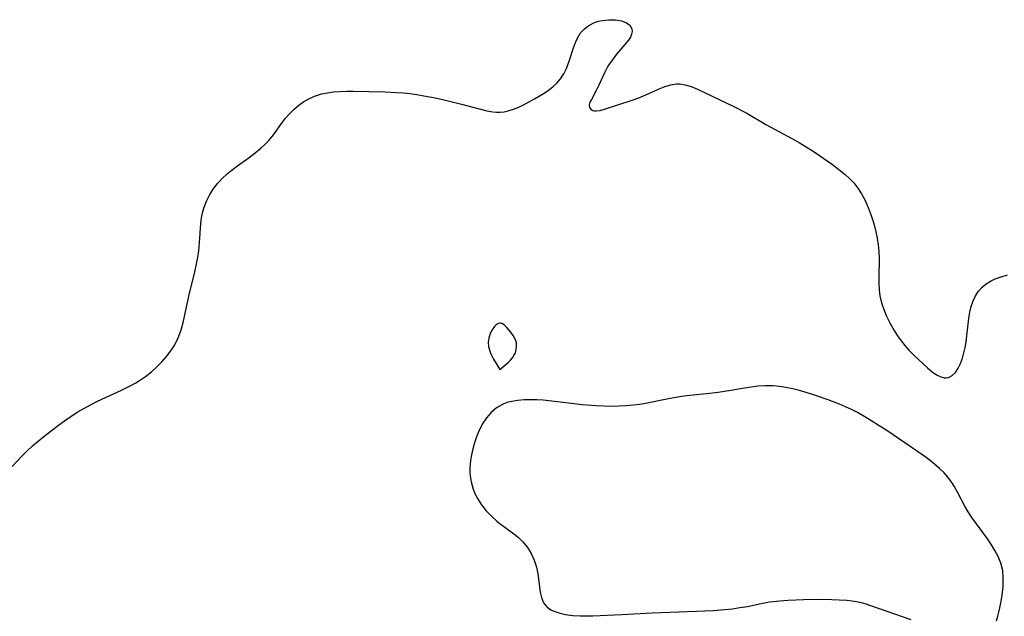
# Model space of a CAD drawing. Header units: metres. Extents: x 1073367 to 1082519, y 1569854 to 1574957.
# Tile 572 of 656: x 1078201 to 1078421, y 1573792 to 1573925. Entities that reach past the tile are written whole.
import ezdxf

# ---------------------------------------------------------------- set-up
doc = ezdxf.new("R2010")
doc.units = ezdxf.units.M
doc.layers.add('CGG_CurvaNivelLidar_v1', color=253, linetype='Continuous', lineweight=30)

msp = doc.modelspace()

# ---------------------------------------------------------------- linework, layer by layer
at = {"layer": 'CGG_CurvaNivelLidar_v1'}
for p, q in [((1078330.5157, 1573924.8082, 71), (1078331.3907, 1573925.0071, 71)), ((1078331.3907, 1573925.0071, 71), (1078332.8753, 1573925.1705, 71)), ((1078332.8753, 1573925.1705, 71), (1078334.3168, 1573925.1387, 71)), ((1078334.3168, 1573925.1387, 71), (1078335.6412, 1573924.9199, 71)), ((1078335.6412, 1573924.9199, 71), (1078336.2652, 1573924.7263, 71)), ((1078326.5392, 1573922.2094, 71), (1078327.3951, 1573923.1398, 71)), ((1078327.3951, 1573923.1398, 71), (1078328.4016, 1573923.8966, 71)), ((1078328.4016, 1573923.8966, 71), (1078329.6639, 1573924.5259, 71)), ((1078329.6639, 1573924.5259, 71), (1078330.5157, 1573924.8082, 71)), ((1078336.2652, 1573924.7263, 71), (1078336.8191, 1573924.473, 71)), ((1078336.8191, 1573924.473, 71), (1078337.5112, 1573923.945, 71)), ((1078337.5112, 1573923.945, 71), (1078337.9733, 1573923.1535, 71)), ((1078337.9733, 1573923.1535, 71), (1078338.0494, 1573922.5539, 71)), ((1078325.3844, 1573920.1007, 71), (1078325.9018, 1573921.2077, 71)), ((1078325.9018, 1573921.2077, 71), (1078326.5392, 1573922.2094, 71)), ((1078337.21, 1573920.6183, 71), (1078336.4174, 1573919.641, 71)), ((1078337.6483, 1573921.2789, 71), (1078337.21, 1573920.6183, 71)), ((1078337.9404, 1573921.9264, 71), (1078337.6483, 1573921.2789, 71)), ((1078338.0494, 1573922.5539, 71), (1078337.9404, 1573921.9264, 71)), ((1078323.9929, 1573915.9023, 71), (1078324.9511, 1573918.9218, 71)), ((1078324.9511, 1573918.9218, 71), (1078325.3844, 1573920.1007, 71)), ((1078336.4174, 1573919.641, 71), (1078334.555, 1573917.4768, 71)), ((1078333.5637, 1573916.1584, 71), (1078332.6548, 1573914.763, 71)), ((1078334.555, 1573917.4768, 71), (1078333.5637, 1573916.1584, 71)), ((1078322.7717, 1573913.0789, 71), (1078323.3627, 1573914.2641, 71)), ((1078323.3627, 1573914.2641, 71), (1078323.9929, 1573915.9023, 71)), ((1078332.6548, 1573914.763, 71), (1078331.8657, 1573913.3276, 71)), ((1078321.2459, 1573910.9845, 71), (1078322.0697, 1573911.9765, 71)), ((1078322.0697, 1573911.9765, 71), (1078322.7717, 1573913.0789, 71)), ((1078331.8657, 1573913.3276, 71), (1078330.6331, 1573910.5725, 71)), ((1078319.4113, 1573909.4643, 71), (1078320.3724, 1573910.1834, 71)), ((1078320.3724, 1573910.1834, 71), (1078321.2459, 1573910.9845, 71)), ((1078330.6331, 1573910.5725, 71), (1078330.0502, 1573909.3973, 71)), ((1078341.0843, 1573908.3757, 71), (1078343.9573, 1573909.665, 71)), ((1078343.9573, 1573909.665, 71), (1078345.3164, 1573910.2256, 71)), ((1078345.3164, 1573910.2256, 71), (1078346.6532, 1573910.6514, 71)), ((1078346.6532, 1573910.6514, 71), (1078347.9738, 1573910.8655, 71)), ((1078347.9738, 1573910.8655, 71), (1078348.3714, 1573910.8754, 71)), ((1078348.3714, 1573910.8754, 71), (1078348.5807, 1573910.8691, 71)), ((1078348.5807, 1573910.8691, 71), (1078349.9072, 1573910.6678, 71)), ((1078349.9072, 1573910.6678, 71), (1078351.2485, 1573910.2476, 71)), ((1078351.2485, 1573910.2476, 71), (1078352.6148, 1573909.6815, 71)), ((1078352.6148, 1573909.6815, 71), (1078354.018, 1573909.0331, 71)), ((1078264.7534, 1573906.9127, 71), (1078266.0186, 1573907.6119, 71)), ((1078266.0186, 1573907.6119, 71), (1078267.3587, 1573908.1744, 71)), ((1078267.3587, 1573908.1744, 71), (1078268.7604, 1573908.6002, 71)), ((1078268.7604, 1573908.6002, 71), (1078270.0795, 1573908.8692, 71)), ((1078270.0795, 1573908.8692, 71), (1078271.4313, 1573909.0475, 71)), ((1078271.4313, 1573909.0475, 71), (1078272.8076, 1573909.1593, 71)), ((1078272.8076, 1573909.1593, 71), (1078274.4642, 1573909.2262, 71)), ((1078274.4642, 1573909.2262, 71), (1078275.79, 1573909.227, 71)), ((1078275.79, 1573909.227, 71), (1078282.944, 1573909.052, 71)), ((1078282.944, 1573909.052, 71), (1078285.3985, 1573908.9396, 71)), ((1078285.3985, 1573908.9396, 71), (1078286.9236, 1573908.8324, 71)), ((1078286.9236, 1573908.8324, 71), (1078288.4452, 1573908.6807, 71)), ((1078288.4452, 1573908.6807, 71), (1078290.0137, 1573908.466, 71)), ((1078290.0137, 1573908.466, 71), (1078291.5759, 1573908.202, 71)), ((1078291.5759, 1573908.202, 71), (1078294.0747, 1573907.7064, 71)), ((1078294.0747, 1573907.7064, 71), (1078297.0117, 1573907.0449, 71)), ((1078313.9531, 1573906.26, 71), (1078316.2449, 1573907.5042, 71)), ((1078316.2449, 1573907.5042, 71), (1078318.3886, 1573908.7916, 71)), ((1078318.3886, 1573908.7916, 71), (1078319.4113, 1573909.4643, 71)), ((1078328.9576, 1573907.3907, 71), (1078328.6349, 1573906.7294, 71)), ((1078330.0502, 1573909.3973, 71), (1078328.9576, 1573907.3907, 71)), ((1078338.0596, 1573907.1855, 71), (1078339.5758, 1573907.7461, 71)), ((1078339.5758, 1573907.7461, 71), (1078341.0843, 1573908.3757, 71)), ((1078354.018, 1573909.0331, 71), (1078360.766, 1573905.82, 71)), ((1078261.6205, 1573904.2488, 71), (1078262.5904, 1573905.2275, 71)), ((1078262.5904, 1573905.2275, 71), (1078263.6337, 1573906.1223, 71)), ((1078263.6337, 1573906.1223, 71), (1078264.7534, 1573906.9127, 71)), ((1078297.0117, 1573907.0449, 71), (1078299.947, 1573906.3296, 71)), ((1078299.947, 1573906.3296, 71), (1078304.2379, 1573905.1704, 71)), ((1078304.2379, 1573905.1704, 71), (1078305.6057, 1573904.84, 71)), ((1078310.3523, 1573904.8012, 71), (1078311.5561, 1573905.1881, 71)), ((1078311.5561, 1573905.1881, 71), (1078312.7566, 1573905.6845, 71)), ((1078312.7566, 1573905.6845, 71), (1078313.9531, 1573906.26, 71)), ((1078328.6349, 1573906.7294, 71), (1078328.4763, 1573906.1485, 71)), ((1078328.4763, 1573906.1485, 71), (1078328.5584, 1573905.5831, 71)), ((1078328.5584, 1573905.5831, 71), (1078328.8976, 1573905.1363, 71)), ((1078328.8976, 1573905.1363, 71), (1078329.2858, 1573904.9251, 71)), ((1078330.9131, 1573904.9249, 71), (1078332.1012, 1573905.2506, 71)), ((1078332.1012, 1573905.2506, 71), (1078334.8277, 1573906.1895, 71)), ((1078334.8277, 1573906.1895, 71), (1078338.0596, 1573907.1855, 71)), ((1078360.766, 1573905.82, 71), (1078363.6539, 1573904.2822, 71)), ((1078260.0298, 1573902.2887, 71), (1078260.7239, 1573903.2019, 71)), ((1078260.7239, 1573903.2019, 71), (1078261.6205, 1573904.2488, 71)), ((1078305.6057, 1573904.84, 71), (1078306.9411, 1573904.6025, 71)), ((1078306.9411, 1573904.6025, 71), (1078307.7503, 1573904.5226, 71)), ((1078307.7503, 1573904.5226, 71), (1078308.6093, 1573904.5153, 71)), ((1078308.6093, 1573904.5153, 71), (1078309.4603, 1573904.6073, 71)), ((1078309.4603, 1573904.6073, 71), (1078310.3523, 1573904.8012, 71)), ((1078329.2858, 1573904.9251, 71), (1078329.628, 1573904.8426, 71)), ((1078329.628, 1573904.8426, 71), (1078329.9826, 1573904.8195, 71)), ((1078329.9826, 1573904.8195, 71), (1078330.9131, 1573904.9249, 71)), ((1078363.6539, 1573904.2822, 71), (1078367.9107, 1573901.7996, 71)), ((1078258.0243, 1573899.5059, 71), (1078260.0298, 1573902.2887, 71)), ((1078367.9107, 1573901.7996, 71), (1078373.7062, 1573898.6573, 71)), ((1078256.9365, 1573898.1985, 71), (1078258.0243, 1573899.5059, 71)), ((1078373.7062, 1573898.6573, 71), (1078375.3222, 1573897.7403, 71)), ((1078253.8957, 1573895.4463, 71), (1078255.1784, 1573896.5235, 71)), ((1078255.1784, 1573896.5235, 71), (1078256.0842, 1573897.3407, 71)), ((1078256.0842, 1573897.3407, 71), (1078256.9365, 1573898.1985, 71)), ((1078375.3222, 1573897.7403, 71), (1078376.9071, 1573896.7945, 71)), ((1078376.9071, 1573896.7945, 71), (1078378.4572, 1573895.8281, 71)), ((1078249.4281, 1573892.1989, 71), (1078252.5569, 1573894.4138, 71)), ((1078252.5569, 1573894.4138, 71), (1078253.8957, 1573895.4463, 71)), ((1078378.4572, 1573895.8281, 71), (1078379.8882, 1573894.8866, 71)), ((1078379.8882, 1573894.8866, 71), (1078382.7439, 1573892.8225, 71)), ((1078248.7582, 1573891.6856, 71), (1078249.4281, 1573892.1989, 71)), ((1078382.7439, 1573892.8225, 71), (1078384.185, 1573891.7376, 71)), ((1078245.6105, 1573888.7139, 71), (1078246.5938, 1573889.7652, 71)), ((1078246.5938, 1573889.7652, 71), (1078247.6472, 1573890.7558, 71)), ((1078247.6472, 1573890.7558, 71), (1078248.7582, 1573891.6856, 71)), ((1078384.185, 1573891.7376, 71), (1078385.5768, 1573890.6111, 71)), ((1078385.5768, 1573890.6111, 71), (1078386.5818, 1573889.7056, 71)), ((1078243.7887, 1573886.1939, 71), (1078244.7141, 1573887.599, 71)), ((1078244.7141, 1573887.599, 71), (1078245.6105, 1573888.7139, 71)), ((1078386.5818, 1573889.7056, 71), (1078387.5126, 1573888.7354, 71)), ((1078387.5126, 1573888.7354, 71), (1078388.4284, 1573887.5702, 71)), ((1078388.4284, 1573887.5702, 71), (1078389.2414, 1573886.3156, 71)), ((1078243.0238, 1573884.705, 71), (1078243.7887, 1573886.1939, 71)), ((1078389.2414, 1573886.3156, 71), (1078389.967, 1573884.9899, 71)), ((1078242.16, 1573882.0506, 71), (1078242.4397, 1573883.1403, 71)), ((1078242.4397, 1573883.1403, 71), (1078243.0238, 1573884.705, 71)), ((1078389.967, 1573884.9899, 71), (1078390.7491, 1573883.2907, 71)), ((1078390.7491, 1573883.2907, 71), (1078391.4235, 1573881.5099, 71)), ((1078241.815, 1573879.688, 71), (1078241.9604, 1573880.9352, 71)), ((1078241.9604, 1573880.9352, 71), (1078242.16, 1573882.0506, 71)), ((1078391.4235, 1573881.5099, 71), (1078391.993, 1573879.6787, 71)), ((1078241.5053, 1573875.3832, 71), (1078241.815, 1573879.688, 71)), ((1078391.993, 1573879.6787, 71), (1078392.4498, 1573877.8586, 71)), ((1078392.4498, 1573877.8586, 71), (1078392.7372, 1573876.4024, 71)), ((1078241.3209, 1573873.6152, 71), (1078241.5053, 1573875.3832, 71)), ((1078392.7372, 1573876.4024, 71), (1078392.9536, 1573874.9344, 71)), ((1078392.9536, 1573874.9344, 71), (1078393.0907, 1573873.4581, 71)), ((1078240.8403, 1573870.6569, 71), (1078241.1073, 1573872.1342, 71)), ((1078241.1073, 1573872.1342, 71), (1078241.3209, 1573873.6152, 71)), ((1078393.0907, 1573873.4581, 71), (1078393.1452, 1573871.9373, 71)), ((1078240.4592, 1573868.893, 71), (1078240.8403, 1573870.6569, 71)), ((1078393.1452, 1573871.9373, 71), (1078393.0952, 1573867.695, 71)), ((1078239.1353, 1573863.4365, 71), (1078240.4592, 1573868.893, 71)), ((1078419.052, 1573867.3305, 71), (1078420.4122, 1573867.8208, 71)), ((1078420.4122, 1573867.8208, 71), (1078421.8329, 1573868.2164, 71)), ((1078393.0952, 1573867.695, 71), (1078393.1078, 1573866.2921, 71)), ((1078393.1078, 1573866.2921, 71), (1078393.1842, 1573864.9018, 71)), ((1078416.1614, 1573865.4843, 71), (1078417.034, 1573866.2105, 71)), ((1078417.034, 1573866.2105, 71), (1078418.0038, 1573866.8234, 71)), ((1078418.0038, 1573866.8234, 71), (1078419.052, 1573867.3305, 71)), ((1078237.9215, 1573857.8622, 71), (1078239.1353, 1573863.4365, 71)), ((1078393.1842, 1573864.9018, 71), (1078393.3572, 1573863.5292, 71)), ((1078393.3572, 1573863.5292, 71), (1078393.7055, 1573861.9827, 71)), ((1078414.1487, 1573862.4285, 71), (1078414.6862, 1573863.5543, 71)), ((1078414.6862, 1573863.5543, 71), (1078415.3576, 1573864.5789, 71)), ((1078415.3576, 1573864.5789, 71), (1078416.1614, 1573865.4843, 71)), ((1078393.7055, 1573861.9827, 71), (1078394.1969, 1573860.4653, 71)), ((1078413.433, 1573859.8858, 71), (1078413.7368, 1573861.1913, 71)), ((1078413.7368, 1573861.1913, 71), (1078414.1487, 1573862.4285, 71)), ((1078394.1969, 1573860.4653, 71), (1078394.8072, 1573858.9774, 71)), ((1078394.8072, 1573858.9774, 71), (1078395.5978, 1573857.3733, 71)), ((1078413.203, 1573858.5316, 71), (1078413.433, 1573859.8858, 71)), ((1078237.4642, 1573856.1754, 71), (1078237.9215, 1573857.8622, 71)), ((1078307.6388, 1573857.0002, 71.5), (1078307.3601, 1573856.7024, 71.5)), ((1078307.9269, 1573857.2418, 71.5), (1078307.6388, 1573857.0002, 71.5)), ((1078308.2227, 1573857.4091, 71.5), (1078307.9269, 1573857.2418, 71.5)), ((1078308.5254, 1573857.4783, 71.5), (1078308.2227, 1573857.4091, 71.5)), ((1078308.8314, 1573857.4312, 71.5), (1078308.5254, 1573857.4783, 71.5)), ((1078309.1418, 1573857.2886, 71.5), (1078308.8314, 1573857.4312, 71.5)), ((1078309.4548, 1573857.0749, 71.5), (1078309.1418, 1573857.2886, 71.5)), ((1078310.0818, 1573856.5037, 71.5), (1078309.4548, 1573857.0749, 71.5)), ((1078395.5978, 1573857.3733, 71), (1078396.4947, 1573855.8153, 71)), ((1078412.5563, 1573853.2876, 71), (1078413.203, 1573858.5316, 71)), ((1078236.8978, 1573854.5469, 71), (1078237.4642, 1573856.1754, 71)), ((1078306.2111, 1573854.6371, 71.5), (1078306.0693, 1573854.1376, 71.5)), ((1078306.3942, 1573855.1221, 71.5), (1078306.2111, 1573854.6371, 71.5)), ((1078306.8427, 1573855.988, 71.5), (1078306.3942, 1573855.1221, 71.5)), ((1078307.3601, 1573856.7024, 71.5), (1078306.8427, 1573855.988, 71.5)), ((1078310.9888, 1573855.4564, 71.5), (1078310.0818, 1573856.5037, 71.5)), ((1078311.529, 1573854.7015, 71.5), (1078310.9888, 1573855.4564, 71.5)), ((1078311.9643, 1573853.9071, 71.5), (1078311.529, 1573854.7015, 71.5)), ((1078396.4947, 1573855.8153, 71), (1078397.2585, 1573854.6436, 71)), ((1078397.2585, 1573854.6436, 71), (1078398.0795, 1573853.5144, 71)), ((1078235.1147, 1573851.2971, 71), (1078235.9572, 1573852.6181, 71)), ((1078235.9572, 1573852.6181, 71), (1078236.6689, 1573854.0058, 71)), ((1078236.6689, 1573854.0058, 71), (1078236.8978, 1573854.5469, 71)), ((1078305.9785, 1573853.6276, 71.5), (1078305.9491, 1573853.1644, 71.5)), ((1078305.9491, 1573853.1644, 71.5), (1078306.0162, 1573852.2308, 71.5)), ((1078306.0693, 1573854.1376, 71.5), (1078305.9785, 1573853.6276, 71.5)), ((1078312.1153, 1573853.4923, 71.5), (1078311.9643, 1573853.9071, 71.5)), ((1078312.2091, 1573853.0411, 71.5), (1078312.1153, 1573853.4923, 71.5)), ((1078312.2443, 1573852.5789, 71.5), (1078312.2091, 1573853.0411, 71.5)), ((1078312.2311, 1573852.1112, 71.5), (1078312.2443, 1573852.5789, 71.5)), ((1078398.0795, 1573853.5144, 71), (1078398.9266, 1573852.4705, 71)), ((1078398.9266, 1573852.4705, 71), (1078399.9034, 1573851.3793, 71)), ((1078412.3389, 1573852.0318, 71), (1078412.5563, 1573853.2876, 71)), ((1078234.1645, 1573850.0374, 71), (1078235.1147, 1573851.2971, 71)), ((1078306.0162, 1573852.2308, 71.5), (1078306.1087, 1573851.7572, 71.5)), ((1078306.1087, 1573851.7572, 71.5), (1078306.2675, 1573851.233, 71.5)), ((1078306.2675, 1573851.233, 71.5), (1078306.5113, 1573850.625, 71.5)), ((1078306.5113, 1573850.625, 71.5), (1078307.1383, 1573849.3784, 71.5)), ((1078311.3143, 1573849.7105, 71.5), (1078311.6699, 1573850.2165, 71.5)), ((1078311.6699, 1573850.2165, 71.5), (1078311.9253, 1573850.7134, 71.5)), ((1078311.9253, 1573850.7134, 71.5), (1078312.0791, 1573851.1804, 71.5)), ((1078312.0791, 1573851.1804, 71.5), (1078312.1753, 1573851.6433, 71.5)), ((1078312.1753, 1573851.6433, 71.5), (1078312.2311, 1573852.1112, 71.5)), ((1078399.9034, 1573851.3793, 71), (1078400.9092, 1573850.3402, 71)), ((1078400.9092, 1573850.3402, 71), (1078401.9241, 1573849.3511, 71)), ((1078411.7459, 1573849.6587, 71), (1078412.0698, 1573850.8165, 71)), ((1078412.0698, 1573850.8165, 71), (1078412.3389, 1573852.0318, 71)), ((1078231.9772, 1573847.6762, 71), (1078233.1232, 1573848.8377, 71)), ((1078233.1232, 1573848.8377, 71), (1078234.1645, 1573850.0374, 71)), ((1078307.1383, 1573849.3784, 71.5), (1078308.5, 1573847.1279, 71.5)), ((1078309.4902, 1573847.9159, 71.5), (1078310.4199, 1573848.7415, 71.5)), ((1078310.4199, 1573848.7415, 71.5), (1078310.887, 1573849.2146, 71.5)), ((1078310.887, 1573849.2146, 71.5), (1078311.3143, 1573849.7105, 71.5)), ((1078401.9241, 1573849.3511, 71), (1078403.9535, 1573847.4798, 71)), ((1078410.8265, 1573847.4183, 71), (1078411.3227, 1573848.4774, 71)), ((1078411.3227, 1573848.4774, 71), (1078411.7459, 1573849.6587, 71)), ((1078229.4682, 1573845.5643, 71), (1078230.7573, 1573846.5827, 71)), ((1078230.7573, 1573846.5827, 71), (1078231.9772, 1573847.6762, 71)), ((1078308.5, 1573847.1279, 71.5), (1078309.4902, 1573847.9159, 71.5)), ((1078403.9535, 1573847.4798, 71), (1078404.968, 1573846.6246, 71)), ((1078404.968, 1573846.6246, 71), (1078405.9612, 1573845.9214, 71)), ((1078405.9612, 1573845.9214, 71), (1078406.9399, 1573845.4347, 71)), ((1078409.4994, 1573845.7538, 71), (1078410.2142, 1573846.4691, 71)), ((1078410.2142, 1573846.4691, 71), (1078410.8265, 1573847.4183, 71)), ((1078225.7088, 1573843.2841, 71), (1078227.2567, 1573844.1183, 71)), ((1078227.2567, 1573844.1183, 71), (1078228.1096, 1573844.6332, 71)), ((1078228.1096, 1573844.6332, 71), (1078229.4682, 1573845.5643, 71)), ((1078406.9399, 1573845.4347, 71), (1078407.67, 1573845.255, 71)), ((1078407.67, 1573845.255, 71), (1078408.1363, 1573845.2396, 71)), ((1078408.1363, 1573845.2396, 71), (1078408.6451, 1573845.3253, 71)), ((1078408.6451, 1573845.3253, 71), (1078409.4994, 1573845.7538, 71)), ((1078218.7324, 1573840.018, 71), (1078224.1135, 1573842.5102, 71)), ((1078224.1135, 1573842.5102, 71), (1078225.7088, 1573843.2841, 71)), ((1078351.675, 1573841.4092, 71.5), (1078350.2084, 1573841.2501, 71.5)), ((1078354.6109, 1573841.6748, 71.5), (1078351.675, 1573841.4092, 71.5)), ((1078357.2429, 1573841.9608, 71.5), (1078354.6109, 1573841.6748, 71.5)), ((1078360.099, 1573842.4076, 71.5), (1078357.2429, 1573841.9608, 71.5)), ((1078363.0992, 1573842.9504, 71.5), (1078360.099, 1573842.4076, 71.5)), ((1078364.5957, 1573843.1902, 71.5), (1078363.0992, 1573842.9504, 71.5)), ((1078366.111, 1573843.3761, 71.5), (1078364.5957, 1573843.1902, 71.5)), ((1078367.627, 1573843.4783, 71.5), (1078366.111, 1573843.3761, 71.5)), ((1078368.5415, 1573843.4878, 71.5), (1078367.627, 1573843.4783, 71.5)), ((1078369.435, 1573843.4545, 71.5), (1078368.5415, 1573843.4878, 71.5)), ((1078370.9093, 1573843.3139, 71.5), (1078369.435, 1573843.4545, 71.5)), ((1078372.38, 1573843.0831, 71.5), (1078370.9093, 1573843.3139, 71.5)), ((1078373.897, 1573842.7672, 71.5), (1078372.38, 1573843.0831, 71.5)), ((1078375.4103, 1573842.3899, 71.5), (1078373.897, 1573842.7672, 71.5)), ((1078376.9202, 1573841.9653, 71.5), (1078375.4103, 1573842.3899, 71.5)), ((1078378.5433, 1573841.466, 71.5), (1078376.9202, 1573841.9653, 71.5)), ((1078381.808, 1573840.3349, 71.5), (1078378.5433, 1573841.466, 71.5)), ((1078215.6948, 1573838.4404, 71), (1078217.2016, 1573839.2497, 71)), ((1078217.2016, 1573839.2497, 71), (1078218.7324, 1573840.018, 71)), ((1078309.0814, 1573839.3078, 71.5), (1078307.7505, 1573838.5182, 71.5)), ((1078310.1164, 1573839.7137, 71.5), (1078309.0814, 1573839.3078, 71.5)), ((1078311.2114, 1573840.0037, 71.5), (1078310.1164, 1573839.7137, 71.5)), ((1078312.5587, 1573840.2236, 71.5), (1078311.2114, 1573840.0037, 71.5)), ((1078313.9563, 1573840.3375, 71.5), (1078312.5587, 1573840.2236, 71.5)), ((1078315.3912, 1573840.3659, 71.5), (1078313.9563, 1573840.3375, 71.5)), ((1078316.7959, 1573840.3274, 71.5), (1078315.3912, 1573840.3659, 71.5)), ((1078318.2182, 1573840.2359, 71.5), (1078316.7959, 1573840.3274, 71.5)), ((1078320.1384, 1573840.0481, 71.5), (1078318.2182, 1573840.2359, 71.5)), ((1078326.8836, 1573839.2238, 71.5), (1078320.1384, 1573840.0481, 71.5)), ((1078330.0044, 1573838.9745, 71.5), (1078326.8836, 1573839.2238, 71.5)), ((1078339.6623, 1573839.3228, 71.5), (1078338.3187, 1573839.138, 71.5)), ((1078340.9994, 1573839.5497, 71.5), (1078339.6623, 1573839.3228, 71.5)), ((1078345.7675, 1573840.5093, 71.5), (1078340.9994, 1573839.5497, 71.5)), ((1078348.5899, 1573841.0247, 71.5), (1078345.7675, 1573840.5093, 71.5)), ((1078350.2084, 1573841.2501, 71.5), (1078348.5899, 1573841.0247, 71.5)), ((1078384.3278, 1573839.344, 71.5), (1078381.808, 1573840.3349, 71.5)), ((1078385.6716, 1573838.7626, 71.5), (1078384.3278, 1573839.344, 71.5)), ((1078212.7849, 1573836.6485, 71), (1078214.2218, 1573837.5775, 71)), ((1078214.2218, 1573837.5775, 71), (1078215.6948, 1573838.4404, 71)), ((1078306.5605, 1573837.5048, 71.5), (1078305.5166, 1573836.3049, 71.5)), ((1078307.7505, 1573838.5182, 71.5), (1078306.5605, 1573837.5048, 71.5)), ((1078331.6555, 1573838.9034, 71.5), (1078330.0044, 1573838.9745, 71.5)), ((1078333.4443, 1573838.8764, 71.5), (1078331.6555, 1573838.9034, 71.5)), ((1078335.0773, 1573838.9028, 71.5), (1078333.4443, 1573838.8764, 71.5)), ((1078336.7029, 1573838.9864, 71.5), (1078335.0773, 1573838.9028, 71.5)), ((1078338.3187, 1573839.138, 71.5), (1078336.7029, 1573838.9864, 71.5)), ((1078386.9981, 1573838.1447, 71.5), (1078385.6716, 1573838.7626, 71.5)), ((1078388.3035, 1573837.4854, 71.5), (1078386.9981, 1573838.1447, 71.5)), ((1078389.6375, 1573836.7518, 71.5), (1078388.3035, 1573837.4854, 71.5)), ((1078210.0022, 1573834.6576, 71), (1078211.3816, 1573835.6695, 71)), ((1078211.3816, 1573835.6695, 71), (1078212.7849, 1573836.6485, 71)), ((1078304.5896, 1573834.8824, 71.5), (1078303.8159, 1573833.33, 71.5)), ((1078305.5166, 1573836.3049, 71.5), (1078304.5896, 1573834.8824, 71.5)), ((1078390.951, 1573835.9808, 71.5), (1078389.6375, 1573836.7518, 71.5)), ((1078393.5711, 1573834.3387, 71.5), (1078390.951, 1573835.9808, 71.5)), ((1078206.7453, 1573832.1665, 71), (1078210.0022, 1573834.6576, 71)), ((1078303.8159, 1573833.33, 71.5), (1078303.3067, 1573832.047, 71.5)), ((1078394.8558, 1573833.4828, 71.5), (1078393.5711, 1573834.3387, 71.5)), ((1078402.9132, 1573827.9687, 71.5), (1078394.8558, 1573833.4828, 71.5)), ((1078204.2293, 1573830.0867, 71), (1078205.4698, 1573831.1422, 71)), ((1078205.4698, 1573831.1422, 71), (1078206.7453, 1573832.1665, 71)), ((1078302.8706, 1573830.7249, 71.5), (1078302.4978, 1573829.379, 71.5)), ((1078303.3067, 1573832.047, 71.5), (1078302.8706, 1573830.7249, 71.5)), ((1078201.9109, 1573827.8365, 71), (1078203.0383, 1573828.9856, 71)), ((1078203.0383, 1573828.9856, 71), (1078204.2293, 1573830.0867, 71)), ((1078302.4978, 1573829.379, 71.5), (1078302.1959, 1573828.0649, 71.5)), ((1078199.7247, 1573825.4692, 71), (1078201.9109, 1573827.8365, 71)), ((1078301.9701, 1573826.7454, 71.5), (1078301.8366, 1573825.2633, 71.5)), ((1078302.1959, 1573828.0649, 71.5), (1078301.9701, 1573826.7454, 71.5)), ((1078404.2332, 1573827.0047, 71.5), (1078402.9132, 1573827.9687, 71.5)), ((1078405.5067, 1573826.0075, 71.5), (1078404.2332, 1573827.0047, 71.5)), ((1078406.6294, 1573825.0419, 71.5), (1078405.5067, 1573826.0075, 71.5)), ((1078301.8366, 1573825.2633, 71.5), (1078301.8591, 1573823.7899, 71.5)), ((1078407.6785, 1573824.0222, 71.5), (1078406.6294, 1573825.0419, 71.5)), ((1078408.1976, 1573823.4535, 71.5), (1078407.6785, 1573824.0222, 71.5)), ((1078301.8591, 1573823.7899, 71.5), (1078302.1195, 1573822.0592, 71.5)), ((1078302.1195, 1573822.0592, 71.5), (1078302.6034, 1573820.3732, 71.5)), ((1078408.7762, 1573822.7464, 71.5), (1078408.1976, 1573823.4535, 71.5)), ((1078409.3735, 1573821.9137, 71.5), (1078408.7762, 1573822.7464, 71.5)), ((1078409.921, 1573821.048, 71.5), (1078409.3735, 1573821.9137, 71.5)), ((1078302.6034, 1573820.3732, 71.5), (1078303.0202, 1573819.3182, 71.5)), ((1078410.7319, 1573819.5881, 71.5), (1078409.921, 1573821.048, 71.5)), ((1078412.2947, 1573816.6086, 71.5), (1078410.7319, 1573819.5881, 71.5)), ((1078303.0202, 1573819.3182, 71.5), (1078303.5218, 1573818.2986, 71.5)), ((1078303.5218, 1573818.2986, 71.5), (1078304.4111, 1573816.8875, 71.5)), ((1078304.4111, 1573816.8875, 71.5), (1078305.4575, 1573815.5704, 71.5)), ((1078305.4575, 1573815.5704, 71.5), (1078306.6305, 1573814.3499, 71.5)), ((1078413.06, 1573815.3258, 71.5), (1078412.2947, 1573816.6086, 71.5)), ((1078413.8877, 1573814.0743, 71.5), (1078413.06, 1573815.3258, 71.5)), ((1078306.6305, 1573814.3499, 71.5), (1078307.8229, 1573813.2951, 71.5)), ((1078307.8229, 1573813.2951, 71.5), (1078308.5159, 1573812.7384, 71.5)), ((1078417.197, 1573809.524, 71.5), (1078413.8877, 1573814.0743, 71.5)), ((1078308.5159, 1573812.7384, 71.5), (1078311.6201, 1573810.4283, 71.5)), ((1078311.6201, 1573810.4283, 71.5), (1078312.6682, 1573809.5909, 71.5)), ((1078312.6682, 1573809.5909, 71.5), (1078313.6281, 1573808.6868, 71.5)), ((1078313.6281, 1573808.6868, 71.5), (1078314.6601, 1573807.4201, 71.5)), ((1078418.228, 1573807.9826, 71.5), (1078417.197, 1573809.524, 71.5)), ((1078314.6601, 1573807.4201, 71.5), (1078315.511, 1573806.024, 71.5)), ((1078419.0226, 1573806.6929, 71.5), (1078418.228, 1573807.9826, 71.5)), ((1078419.7454, 1573805.3549, 71.5), (1078419.0226, 1573806.6929, 71.5)), ((1078315.511, 1573806.024, 71.5), (1078316.1871, 1573804.5349, 71.5)), ((1078316.1871, 1573804.5349, 71.5), (1078316.6839, 1573802.9842, 71.5)), ((1078420.3405, 1573803.872, 71.5), (1078419.7454, 1573805.3549, 71.5)), ((1078316.6839, 1573802.9842, 71.5), (1078316.9824, 1573801.5327, 71.5)), ((1078420.7389, 1573802.2288, 71.5), (1078420.3405, 1573803.872, 71.5)), ((1078420.8805, 1573800.461, 71.5), (1078420.7389, 1573802.2288, 71.5)), ((1078316.9824, 1573801.5327, 71.5), (1078317.5253, 1573797.4469, 71.5)), ((1078420.8207, 1573798.6068, 71.5), (1078420.8805, 1573800.461, 71.5)), ((1078317.5253, 1573797.4469, 71.5), (1078317.7942, 1573796.2318, 71.5)), ((1078420.6285, 1573796.7502, 71.5), (1078420.8207, 1573798.6068, 71.5)), ((1078317.7942, 1573796.2318, 71.5), (1078318.2892, 1573795.0074, 71.5)), ((1078368.7173, 1573795.2256, 71.5), (1078371.0092, 1573795.5054, 71.5)), ((1078371.0092, 1573795.5054, 71.5), (1078372.7562, 1573795.6471, 71.5)), ((1078372.7562, 1573795.6471, 71.5), (1078376.2707, 1573795.8078, 71.5)), ((1078376.2707, 1573795.8078, 71.5), (1078379.7067, 1573795.8599, 71.5)), ((1078379.7067, 1573795.8599, 71.5), (1078382.5974, 1573795.8173, 71.5)), ((1078382.5974, 1573795.8173, 71.5), (1078384.2776, 1573795.7338, 71.5)), ((1078384.2776, 1573795.7338, 71.5), (1078385.9341, 1573795.5982, 71.5)), ((1078385.9341, 1573795.5982, 71.5), (1078387.0395, 1573795.4694, 71.5)), ((1078387.0395, 1573795.4694, 71.5), (1078388.1268, 1573795.2988, 71.5)), ((1078388.1268, 1573795.2988, 71.5), (1078389.1607, 1573795.0825, 71.5)), ((1078420.3391, 1573794.943, 71.5), (1078420.6285, 1573796.7502, 71.5)), ((1078318.2892, 1573795.0074, 71.5), (1078318.9863, 1573794.1142, 71.5)), ((1078318.9863, 1573794.1142, 71.5), (1078319.9389, 1573793.4613, 71.5)), ((1078319.9389, 1573793.4613, 71.5), (1078320.3926, 1573793.2476, 71.5)), ((1078320.3926, 1573793.2476, 71.5), (1078321.7208, 1573792.7876, 71.5)), ((1078342.5406, 1573792.815, 71.5), (1078352.4249, 1573793.1663, 71.5)), ((1078352.4249, 1573793.1663, 71.5), (1078356.138, 1573793.3362, 71.5)), ((1078356.138, 1573793.3362, 71.5), (1078358.7518, 1573793.5386, 71.5)), ((1078358.7518, 1573793.5386, 71.5), (1078360.4421, 1573793.7257, 71.5)), ((1078360.4421, 1573793.7257, 71.5), (1078362.1177, 1573793.9611, 71.5)), ((1078362.1177, 1573793.9611, 71.5), (1078363.7748, 1573794.2512, 71.5)), ((1078363.7748, 1573794.2512, 71.5), (1078366.8126, 1573794.8869, 71.5)), ((1078366.8126, 1573794.8869, 71.5), (1078368.7173, 1573795.2256, 71.5)), ((1078389.1607, 1573795.0825, 71.5), (1078390.1709, 1573794.8135, 71.5)), ((1078390.1709, 1573794.8135, 71.5), (1078391.2251, 1573794.4719, 71.5)), ((1078391.2251, 1573794.4719, 71.5), (1078400.2229, 1573791.3525, 71.5)), ((1078419.6702, 1573792.0611, 71.5), (1078419.9805, 1573793.257, 71.5)), ((1078419.9805, 1573793.257, 71.5), (1078420.3391, 1573794.943, 71.5)), ((1078321.7208, 1573792.7876, 71.5), (1078323.2085, 1573792.4524, 71.5)), ((1078323.2085, 1573792.4524, 71.5), (1078324.8103, 1573792.2303, 71.5)), ((1078324.8103, 1573792.2303, 71.5), (1078326.4911, 1573792.1196, 71.5)), ((1078326.4911, 1573792.1196, 71.5), (1078328.2143, 1573792.1196, 71.5)), ((1078328.2143, 1573792.1196, 71.5), (1078329.2799, 1573792.1586, 71.5)), ((1078329.2799, 1573792.1586, 71.5), (1078335.7142, 1573792.443, 71.5)), ((1078335.7142, 1573792.443, 71.5), (1078342.5406, 1573792.815, 71.5)), ((1078419.3578, 1573791.0163, 71.5), (1078419.6702, 1573792.0611, 71.5))]:
    msp.add_line(p, q, dxfattribs=at)

doc.saveas('drawing.dxf')
